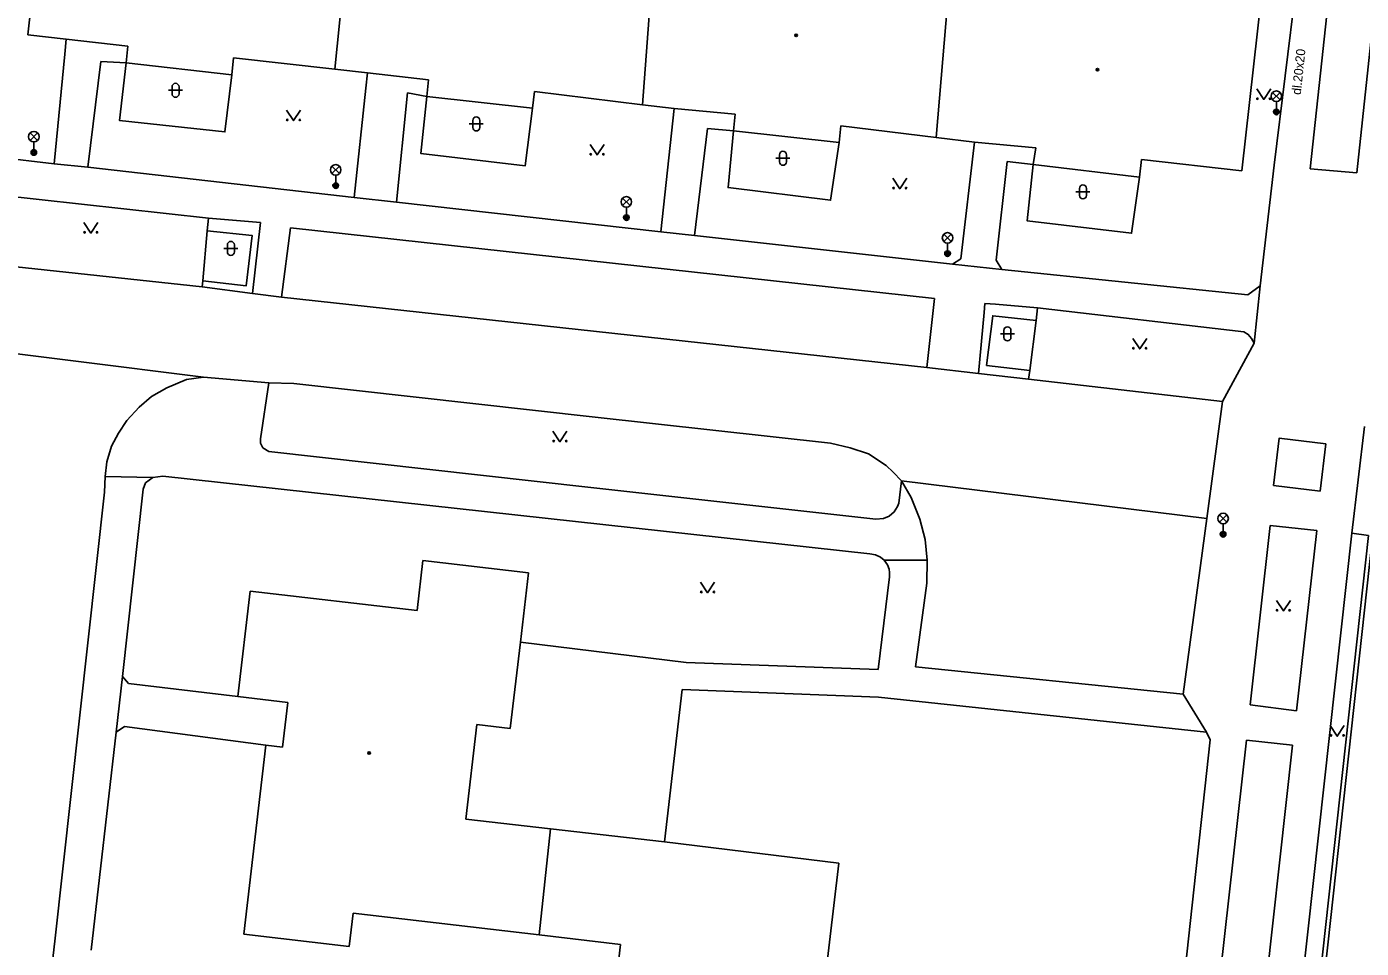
# Model space of a CAD drawing. Extents: x -595546 to -593986, y -1160845 to -1159202.
# Drawn here: x -594384.7 to -594289.5, y -1160268 to -1160202.2 of the extents above; entities that cross this region are included whole.
import ezdxf

# ---------------------------------------------------------------- set-up
doc = ezdxf.new("R2010")
doc.units = 0
for name, color, linetype in [('Level 33', 7, 'Continuous'), ('Level 36', 7, 'Continuous'), ('Level 39', 7, 'Continuous'), ('Specificka linie pasportu komunikaci', 7, 'Continuous'), ('TM - budovy zdene_ betonove - VP', 7, 'Continuous'), ('TM - chodniky - VP', 7, 'Continuous'), ('TM - komunikace - VP', 7, 'Continuous'), ('TM - plot drateny_ kovovy - VP', 7, 'Continuous'), ('TM - plot dreveny - VP', 7, 'Continuous'), ('TM - podezdivka plotu - VP', 7, 'Continuous'), ('TM - popis povrchu', 7, 'Continuous'), ('TM - rozhrani ploch obecne - VP', 7, 'Continuous')]:
    doc.layers.add(name, color=color, linetype=linetype)

msp = doc.modelspace()

# ---------------------------------------------------------------- linework, layer by layer
at = {"layer": 'Level 33'}
for p, q in [((-594295.785, -1160207.42), (-594295.255, -1160206.89)), ((-594295.785, -1160206.89), (-594295.255, -1160207.42)), ((-594295.52, -1160207.53), (-594295.52, -1160208.28)), ((-594384.485, -1160210.31), (-594383.955, -1160209.78)), ((-594384.485, -1160209.78), (-594383.955, -1160210.31)), ((-594384.22, -1160210.42), (-594384.22, -1160211.17)), ((-594362.935, -1160212.68), (-594362.405, -1160212.15)), ((-594362.935, -1160212.15), (-594362.405, -1160212.68)), ((-594362.67, -1160212.79), (-594362.67, -1160213.54)), ((-594342.185, -1160214.96), (-594341.655, -1160214.43)), ((-594342.185, -1160214.43), (-594341.655, -1160214.96)), ((-594341.92, -1160215.07), (-594341.92, -1160215.82)), ((-594319.255, -1160217.53), (-594318.725, -1160217)), ((-594319.255, -1160217), (-594318.725, -1160217.53)), ((-594318.99, -1160217.64), (-594318.99, -1160218.39)), ((-594299.585, -1160237.56), (-594299.055, -1160237.03)), ((-594299.585, -1160237.03), (-594299.055, -1160237.56)), ((-594299.32, -1160237.67), (-594299.32, -1160238.42))]:
    msp.add_line(p, q, dxfattribs=at)
for centre, radius in [((-594295.52, -1160207.155), 0.375), ((-594295.52, -1160208.28), 0.2), ((-594295.52, -1160208.28), 0.145), ((-594295.52, -1160208.28), 0.0876), ((-594384.22, -1160210.045), 0.375), ((-594384.22, -1160211.17), 0.2), ((-594384.22, -1160211.17), 0.145), ((-594384.22, -1160211.17), 0.0876), ((-594362.67, -1160212.415), 0.375), ((-594362.67, -1160213.54), 0.2), ((-594362.67, -1160213.54), 0.145), ((-594362.67, -1160213.54), 0.0876), ((-594341.92, -1160214.695), 0.375), ((-594341.92, -1160215.82), 0.2), ((-594341.92, -1160215.82), 0.145), ((-594341.92, -1160215.82), 0.0876), ((-594318.99, -1160217.265), 0.375), ((-594318.99, -1160218.39), 0.2), ((-594318.99, -1160218.39), 0.145), ((-594318.99, -1160218.39), 0.0876), ((-594299.32, -1160237.295), 0.375), ((-594299.32, -1160238.42), 0.2), ((-594299.32, -1160238.42), 0.145), ((-594299.32, -1160238.42), 0.0876)]:
    msp.add_circle(centre, radius, dxfattribs=at)
at = {"layer": 'Level 36'}
for p, q in [((-594374.356, -1160206.486), (-594374.356, -1160206.986)), ((-594373.856, -1160206.486), (-594373.856, -1160206.986)), ((-594374.606, -1160206.736), (-594373.606, -1160206.736)), ((-594353.136, -1160209.136), (-594352.136, -1160209.136)), ((-594352.886, -1160208.886), (-594352.886, -1160209.386)), ((-594352.386, -1160208.886), (-594352.386, -1160209.386)), ((-594331.246, -1160211.586), (-594330.246, -1160211.586)), ((-594330.996, -1160211.336), (-594330.996, -1160211.836)), ((-594330.496, -1160211.336), (-594330.496, -1160211.836)), ((-594309.826, -1160213.986), (-594308.826, -1160213.986)), ((-594309.576, -1160213.736), (-594309.576, -1160214.236)), ((-594309.076, -1160213.736), (-594309.076, -1160214.236)), ((-594370.406, -1160217.766), (-594370.406, -1160218.266)), ((-594369.906, -1160217.766), (-594369.906, -1160218.266)), ((-594370.656, -1160218.016), (-594369.656, -1160218.016)), ((-594315.216, -1160224.116), (-594314.216, -1160224.116)), ((-594314.966, -1160223.866), (-594314.966, -1160224.366)), ((-594314.466, -1160223.866), (-594314.466, -1160224.366))]:
    msp.add_line(p, q, dxfattribs=at)
for points in [[(-594296.92, -1160206.64), (-594296.42, -1160207.39), (-594295.92, -1160206.64)], [(-594366.18, -1160208.15), (-594365.68, -1160208.9), (-594365.18, -1160208.15)], [(-594344.51, -1160210.6), (-594344.01, -1160211.35), (-594343.51, -1160210.6)], [(-594322.9, -1160213.01), (-594322.4, -1160213.76), (-594321.9, -1160213.01)], [(-594380.65, -1160216.17), (-594380.15, -1160216.92), (-594379.65, -1160216.17)], [(-594305.77, -1160224.44), (-594305.27, -1160225.19), (-594304.77, -1160224.44)], [(-594347.16, -1160231.07), (-594346.66, -1160231.82), (-594346.16, -1160231.07)], [(-594336.62, -1160241.84), (-594336.12, -1160242.59), (-594335.62, -1160241.84)], [(-594295.52, -1160243.14), (-594295.02, -1160243.89), (-594294.52, -1160243.14)], [(-594291.67, -1160252.08), (-594291.17, -1160252.83), (-594290.67, -1160252.08)]]:
    msp.add_lwpolyline(points, dxfattribs=at)
for centre in [(-594296.87, -1160207.34), (-594295.971, -1160207.34), (-594366.13, -1160208.85), (-594365.231, -1160208.85), (-594344.46, -1160211.3), (-594343.561, -1160211.3), (-594322.85, -1160213.71), (-594321.951, -1160213.71), (-594380.6, -1160216.87), (-594379.701, -1160216.87), (-594305.72, -1160225.14), (-594304.821, -1160225.14), (-594347.11, -1160231.77), (-594346.211, -1160231.77), (-594336.57, -1160242.54), (-594335.671, -1160242.54), (-594295.47, -1160243.84), (-594294.571, -1160243.84), (-594291.62, -1160252.78), (-594290.721, -1160252.78)]:
    msp.add_circle(centre, 0.05, dxfattribs=at)
for centre, start, end in [((-594374.106, -1160206.486), 0, 180), ((-594374.106, -1160206.986), 180, 0), ((-594352.636, -1160208.886), 0, 180), ((-594352.636, -1160209.386), 180, 0), ((-594330.746, -1160211.336), 0, 180), ((-594330.746, -1160211.836), 180, 0), ((-594309.326, -1160213.736), 0, 180), ((-594309.326, -1160214.236), 180, 0), ((-594370.156, -1160217.766), 0, 180), ((-594370.156, -1160218.266), 180, 0), ((-594314.716, -1160223.866), 0, 180), ((-594314.716, -1160224.366), 180, 0)]:
    msp.add_arc(centre, 0.25, start, end, dxfattribs=at)
at = {"layer": 'Level 39'}
for centre, radius in [((-594329.8, -1160202.81), 0.09), ((-594329.8, -1160202.81), 0.0398), ((-594308.29, -1160205.26), 0.09), ((-594308.29, -1160205.26), 0.0398), ((-594360.28, -1160254.03), 0.09), ((-594360.28, -1160254.03), 0.0398)]:
    msp.add_circle(centre, radius, dxfattribs=at)
at = {"layer": 'Specificka linie pasportu komunikaci'}
for points in [[(-594382.76, -1160211.99), (-594380.37, -1160212.23)], [(-594361.36, -1160214.39), (-594358.32, -1160214.72)], [(-594339.47, -1160216.83), (-594337.05, -1160217.1)], [(-594318.63, -1160219.15), (-594315.12, -1160219.53)], [(-594297.11, -1160224.78), (-594296.67, -1160220.68)], [(-594366.54, -1160221.49), (-594320.46, -1160226.51)], [(-594372.11, -1160227.21), (-594390.36, -1160224.92)], [(-594375.73, -1160234.36), (-594379.13, -1160234.29)], [(-594300.49, -1160237.3), (-594322.28, -1160234.61)], [(-594323.51, -1160240.28), (-594320.44, -1160240.27)], [(-594377.9, -1160248.56), (-594378.35, -1160252.54)], [(-594300.51, -1160252.54), (-594302.17, -1160249.83)]]:
    msp.add_lwpolyline(points, dxfattribs=at)
at = {"layer": 'TM - budovy zdene_ betonove - VP'}
for points in [[(-594384.65, -1160202.78), (-594383.27, -1160190.47)], [(-594361.49, -1160192.99), (-594362.74, -1160205.23)], [(-594339.83, -1160195.36), (-594340.77, -1160207.76)], [(-594318.75, -1160197.73), (-594319.8, -1160210.1)], [(-594296.61, -1160200.16), (-594297.99, -1160212.48)], [(-594381.91, -1160203.09), (-594384.65, -1160202.78)], [(-594377.5, -1160203.58), (-594381.91, -1160203.09)], [(-594377.64, -1160204.77), (-594377.5, -1160203.58)], [(-594369.96, -1160204.42), (-594370.09, -1160205.62)], [(-594362.74, -1160205.23), (-594369.96, -1160204.42)], [(-594370.09, -1160205.62), (-594377.64, -1160204.77)], [(-594360.4, -1160205.49), (-594362.74, -1160205.23)], [(-594356.04, -1160205.98), (-594360.4, -1160205.49)], [(-594356.17, -1160207.17), (-594356.04, -1160205.98)], [(-594348.63, -1160208.02), (-594356.17, -1160207.17)], [(-594348.49, -1160206.83), (-594348.63, -1160208.02)], [(-594340.77, -1160207.76), (-594348.49, -1160206.83)], [(-594338.5, -1160208.03), (-594340.77, -1160207.76)], [(-594334.15, -1160208.43), (-594338.5, -1160208.03)], [(-594334.28, -1160209.62), (-594334.15, -1160208.43)], [(-594326.61, -1160209.27), (-594326.74, -1160210.47)], [(-594319.8, -1160210.1), (-594326.61, -1160209.27)], [(-594326.74, -1160210.47), (-594334.28, -1160209.62)], [(-594317.07, -1160210.43), (-594319.8, -1160210.1)], [(-594312.69, -1160210.83), (-594317.07, -1160210.43)], [(-594312.89, -1160212.03), (-594312.69, -1160210.83)], [(-594305.28, -1160212.94), (-594312.89, -1160212.03)], [(-594305.14, -1160211.67), (-594305.28, -1160212.94)], [(-594297.99, -1160212.48), (-594305.14, -1160211.67)], [(-594356.86, -1160243.86), (-594356.44, -1160240.3)], [(-594356.44, -1160240.3), (-594348.91, -1160241.17)], [(-594348.91, -1160241.17), (-594349.47, -1160246.11)], [(-594369.66, -1160250), (-594368.77, -1160242.47)], [(-594368.77, -1160242.47), (-594356.86, -1160243.86)], [(-594349.47, -1160246.11), (-594350.21, -1160252.29)], [(-594366.08, -1160250.42), (-594369.66, -1160250)], [(-594366.46, -1160253.61), (-594366.08, -1160250.42)], [(-594352.6, -1160252), (-594353.39, -1160258.76)], [(-594350.21, -1160252.29), (-594352.6, -1160252)], [(-594369.24, -1160266.95), (-594367.65, -1160253.47)], [(-594367.65, -1160253.47), (-594366.46, -1160253.61)], [(-594353.39, -1160258.76), (-594347.34, -1160259.45)], [(-594348.14, -1160267.02), (-594347.34, -1160259.45)], [(-594347.34, -1160259.45), (-594339.19, -1160260.38)], [(-594339.19, -1160260.38), (-594326.76, -1160261.9)], [(-594326.76, -1160261.9), (-594328.44, -1160276.2)], [(-594361.43, -1160265.46), (-594361.7, -1160267.84)], [(-594348.14, -1160267.02), (-594361.43, -1160265.46)], [(-594361.7, -1160267.84), (-594369.24, -1160266.95)], [(-594342.33, -1160267.7), (-594348.14, -1160267.02)], [(-594343.13, -1160274.46), (-594342.33, -1160267.7)]]:
    msp.add_lwpolyline(points, dxfattribs=at)
at = {"layer": 'TM - chodniky - VP'}
for points in [[(-594293.1, -1160212.33), (-594290.73, -1160190.28)], [(-594289.78, -1160212.63), (-594287.41, -1160190.57), (-594290.73, -1160190.28)], [(-594294.1, -1160199.31), (-594295.67, -1160212.08)], [(-594382.01, -1160204.16), (-594381.91, -1160203.09)], [(-594382.76, -1160211.99), (-594382.01, -1160204.16)], [(-594380.37, -1160212.23), (-594379.44, -1160204.67)], [(-594379.44, -1160204.67), (-594377.64, -1160204.77)], [(-594360.52, -1160206.59), (-594360.4, -1160205.49)], [(-594361.36, -1160214.39), (-594360.52, -1160206.59)], [(-594358.32, -1160214.72), (-594357.55, -1160206.92)], [(-594357.55, -1160206.92), (-594356.17, -1160207.17)], [(-594339.47, -1160216.83), (-594338.5, -1160208.03)], [(-594337.05, -1160217.1), (-594336.14, -1160209.47)], [(-594336.14, -1160209.47), (-594334.28, -1160209.62)], [(-594318.05, -1160218.76), (-594317.07, -1160210.43)], [(-594386.81, -1160211.51), (-594382.76, -1160211.99)], [(-594380.37, -1160212.23), (-594361.36, -1160214.39)], [(-594315.51, -1160218.86), (-594314.73, -1160211.81)], [(-594314.73, -1160211.81), (-594312.89, -1160212.03)], [(-594296.67, -1160220.68), (-594295.67, -1160212.08)], [(-594289.78, -1160212.63), (-594293.1, -1160212.33)], [(-594371.75, -1160215.87), (-594386.88, -1160214.2)], [(-594358.32, -1160214.72), (-594339.47, -1160216.83)], [(-594368.03, -1160216.17), (-594371.75, -1160215.87)], [(-594368.6, -1160221.24), (-594368.03, -1160216.17)], [(-594337.05, -1160217.1), (-594318.63, -1160219.15)], [(-594318.63, -1160219.15), (-594318.05, -1160218.76)], [(-594315.12, -1160219.53), (-594315.51, -1160218.86)], [(-594315.12, -1160219.53), (-594297.56, -1160221.33)], [(-594297.56, -1160221.33), (-594296.67, -1160220.68)], [(-594316.78, -1160226.94), (-594316.39, -1160222.6)], [(-594316.39, -1160222.6), (-594316.33, -1160221.94)], [(-594316.33, -1160221.94), (-594315.56, -1160222)], [(-594315.56, -1160222), (-594312.57, -1160222.26)], [(-594312.57, -1160222.26), (-594297.85, -1160223.98)], [(-594297.85, -1160223.98), (-594297.53, -1160224.16), (-594297.29, -1160224.44), (-594297.11, -1160224.78)], [(-594299.36, -1160228.94), (-594297.11, -1160224.78)], [(-594367.45, -1160227.62), (-594368.05, -1160231.6)], [(-594367.45, -1160232.52), (-594367.87, -1160232.24), (-594368.05, -1160231.92), (-594368.05, -1160231.6)], [(-594295.73, -1160234.93), (-594295.32, -1160231.57), (-594291.99, -1160231.97), (-594292.4, -1160235.34)], [(-594367.45, -1160232.52), (-594344.66, -1160235.07)], [(-594376.41, -1160235.21), (-594376.26, -1160234.75), (-594375.73, -1160234.36)], [(-594375.73, -1160234.36), (-594375.01, -1160234.27)], [(-594324.53, -1160239.81), (-594375.01, -1160234.27)], [(-594344.66, -1160235.07), (-594324.1, -1160237.35)], [(-594322.48, -1160236.2), (-594322.28, -1160234.61)], [(-594292.4, -1160235.34), (-594295.73, -1160234.93)], [(-594376.41, -1160235.21), (-594377.9, -1160248.56)], [(-594324.1, -1160237.35), (-594323.57, -1160237.3), (-594323.17, -1160237.14), (-594322.8, -1160236.83), (-594322.57, -1160236.45), (-594322.48, -1160236.2)], [(-594295.96, -1160237.79), (-594297.4, -1160250.59)], [(-594295.96, -1160237.79), (-594292.63, -1160238.15)], [(-594296.43, -1160295.45), (-594290.13, -1160238.34)], [(-594294.08, -1160251.01), (-594292.63, -1160238.15)], [(-594288.94, -1160238.51), (-594290.13, -1160238.34)], [(-594324.53, -1160239.81), (-594324.14, -1160239.88), (-594323.79, -1160240.05), (-594323.51, -1160240.28)], [(-594323.51, -1160240.28), (-594323.29, -1160240.61), (-594323.17, -1160240.91), (-594323.13, -1160241.16), (-594323.13, -1160241.47)], [(-594323.95, -1160248.06), (-594323.13, -1160241.47)], [(-594337.66, -1160247.58), (-594349.47, -1160246.11)], [(-594323.95, -1160248.06), (-594337.66, -1160247.58)], [(-594377.9, -1160248.56), (-594377.47, -1160249.07)], [(-594377.47, -1160249.07), (-594369.66, -1160250)], [(-594337.94, -1160249.49), (-594339.19, -1160260.38)], [(-594323.92, -1160250.05), (-594337.94, -1160249.49)], [(-594300.51, -1160252.54), (-594323.92, -1160250.05)], [(-594297.4, -1160250.59), (-594294.08, -1160251.01)], [(-594378.35, -1160252.54), (-594377.75, -1160252.15)], [(-594377.75, -1160252.15), (-594367.65, -1160253.47)], [(-594378.35, -1160252.54), (-594380.13, -1160268.1)], [(-594302.56, -1160274.3), (-594300.24, -1160253.1)], [(-594302.33, -1160294.94), (-594297.64, -1160253.11)], [(-594300.24, -1160253.1), (-594300.51, -1160252.54)], [(-594297.64, -1160253.11), (-594294.37, -1160253.48)], [(-594294.37, -1160253.48), (-594298.98, -1160295.25)]]:
    msp.add_lwpolyline(points, dxfattribs=at)
at = {"layer": 'TM - komunikace - VP'}
for points in [[(-594366.54, -1160221.49), (-594365.89, -1160216.56)], [(-594365.89, -1160216.56), (-594319.92, -1160221.6)], [(-594388.59, -1160218.99), (-594372.2, -1160220.77)], [(-594372.2, -1160220.77), (-594368.6, -1160221.24)], [(-594368.6, -1160221.24), (-594366.54, -1160221.49)], [(-594319.92, -1160221.6), (-594320.46, -1160226.51)], [(-594320.46, -1160226.51), (-594316.78, -1160226.94)], [(-594379.13, -1160234.29), (-594379.02, -1160233.25), (-594378.67, -1160232.13), (-594378.17, -1160231.2), (-594377.59, -1160230.31), (-594376.7, -1160229.35), (-594375.81, -1160228.58), (-594374.73, -1160227.96), (-594373.31, -1160227.38), (-594372.11, -1160227.21)], [(-594367.45, -1160227.62), (-594372.11, -1160227.21)], [(-594316.78, -1160226.94), (-594313.21, -1160227.35)], [(-594313.21, -1160227.35), (-594299.36, -1160228.94)], [(-594365.67, -1160227.67), (-594367.45, -1160227.62)], [(-594344.15, -1160230.07), (-594365.67, -1160227.67)], [(-594299.36, -1160228.94), (-594300.49, -1160237.3)], [(-594327.35, -1160231.91), (-594344.15, -1160230.07)], [(-594327.35, -1160231.91), (-594325.95, -1160232.24), (-594324.64, -1160232.67), (-594323.37, -1160233.52), (-594322.87, -1160233.98), (-594322.28, -1160234.61)], [(-594379.18, -1160235.41), (-594379.13, -1160234.29)], [(-594322.28, -1160234.61), (-594321.59, -1160235.79), (-594320.98, -1160237.34), (-594320.59, -1160238.8), (-594320.44, -1160240.27)], [(-594379.18, -1160235.41), (-594382.73, -1160267.47)], [(-594302.17, -1160249.83), (-594300.49, -1160237.3)], [(-594320.44, -1160240.27), (-594320.47, -1160241.92)], [(-594320.47, -1160241.92), (-594321.27, -1160247.88)], [(-594321.27, -1160247.88), (-594302.17, -1160249.83)], [(-594382.73, -1160267.47), (-594382.85, -1160268.48), (-594382.85, -1160269.26), (-594382.51, -1160270.18)]]:
    msp.add_lwpolyline(points, dxfattribs=at)
at = {"layer": 'TM - plot drateny_ kovovy - VP'}
msp.add_lwpolyline([(-594293.7, -1160284.66), (-594288.67, -1160238.84)], dxfattribs=at)
at = {"layer": 'TM - plot dreveny - VP'}
for points in [[(-594370.09, -1160205.62), (-594370.58, -1160209.7), (-594378.1, -1160208.89), (-594377.64, -1160204.77)], [(-594348.63, -1160208.02), (-594349.14, -1160212.12), (-594356.6, -1160211.24), (-594356.17, -1160207.17)], [(-594326.74, -1160210.47), (-594327.34, -1160214.58), (-594334.66, -1160213.68), (-594334.28, -1160209.62)], [(-594305.28, -1160212.94), (-594305.85, -1160216.94), (-594313.31, -1160216.05), (-594312.89, -1160212.03)]]:
    msp.add_lwpolyline(points, dxfattribs=at)
at = {"layer": 'TM - podezdivka plotu - VP'}
msp.add_lwpolyline([(-594294.03, -1160284.93), (-594288.94, -1160238.51)], dxfattribs=at)
at = {"layer": 'TM - rozhrani ploch obecne - VP'}
for points in [[(-594371.84, -1160216.76), (-594371.75, -1160215.87)], [(-594371.84, -1160216.76), (-594368.64, -1160217.09), (-594369.07, -1160220.69), (-594372.15, -1160220.33)], [(-594372.15, -1160220.33), (-594371.84, -1160216.76)], [(-594372.2, -1160220.77), (-594372.15, -1160220.33)], [(-594312.66, -1160223.16), (-594312.57, -1160222.26)], [(-594313.13, -1160226.74), (-594316.21, -1160226.37), (-594315.77, -1160222.82), (-594312.66, -1160223.16)], [(-594313.13, -1160226.74), (-594312.66, -1160223.16)], [(-594313.21, -1160227.35), (-594313.13, -1160226.74)], [(-594290.13, -1160238.34), (-594289.22, -1160230.72)]]:
    msp.add_lwpolyline(points, dxfattribs=at)

# ---------------------------------------------------------------- texts
at = {"layer": 'TM - popis povrchu'}
msp.add_text('dl.20x20', height=0.65, rotation=84, dxfattribs=at).set_placement((-594293.78, -1160207.08))

doc.saveas('drawing.dxf')
